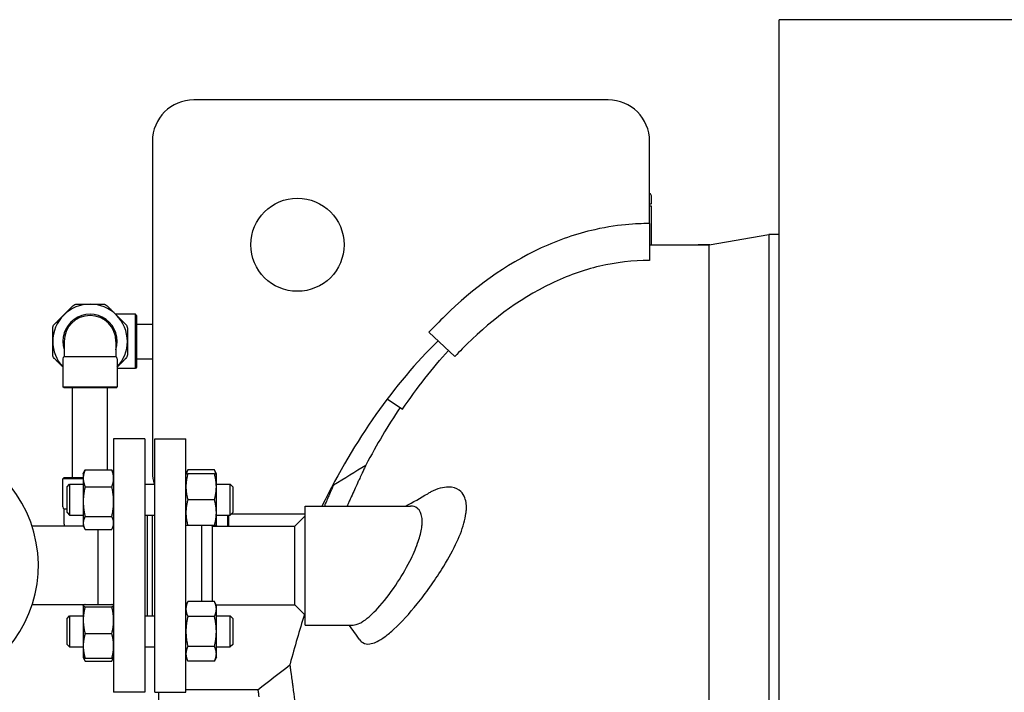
# Model space of a CAD drawing. Header units: inches. Extents: x 18 to 846, y -44 to 561.
# Tile 273 of 642: x 318 to 342, y 239 to 255. Entities that reach past the tile are written whole.
import ezdxf

# ---------------------------------------------------------------- set-up
doc = ezdxf.new("R2010")
doc.units = ezdxf.units.IN
doc.header["$LTSCALE"] = 24
doc.header["$MEASUREMENT"] = 0
doc.layers.add('Visible (ANSI)', color=7, linetype='Continuous', lineweight=30)

msp = doc.modelspace()

# ---------------------------------------------------------------- linework, layer by layer
at = {"layer": 'Visible (ANSI)'}
for p, q in [((534.17843, 254.8315), (336.17843, 254.8315)), ((336.17843, 106.966), (336.17843, 254.8315)), ((332.05343, 252.894), (322.05343, 252.894)), ((321.05343, 251.894), (321.05343, 243.894)), ((333.05343, 249.90638), (333.05343, 251.894)), ((333.09939, 250.39213), (333.09939, 250.574)), ((333.08376, 250.3765), (333.05343, 250.3765)), ((333.09939, 250.3265), (333.05343, 250.3265)), ((333.09939, 249.394), (333.09939, 250.3265)), ((333.05343, 249.90638), (333.05343, 249.01635)), ((334.49328, 249.394), (335.93041, 249.644)), ((335.93041, 249.644), (335.93041, 211.644)), ((336.17843, 249.644), (335.93041, 249.644)), ((335.93041, 249.644), (335.93041, 230.644)), ((333.05343, 249.394), (334.49328, 249.394)), ((334.23243, 249.3965), (334.22993, 249.394)), ((334.23243, 249.3965), (334.50765, 249.3965)), ((334.49328, 211.894), (334.49328, 249.394)), ((334.49328, 230.644), (334.49328, 249.394)), ((320.64188, 247.71525), (320.16467, 247.71525)), ((320.64188, 246.40275), (320.64188, 247.71525)), ((320.67313, 247.684), (320.64188, 247.71525)), ((320.67313, 247.684), (320.67313, 246.434)), ((320.67313, 247.479), (321.05343, 247.479)), ((327.72675, 247.27913), (328.35597, 246.69804)), ((318.92313, 247.059), (318.92313, 246.69363)), ((320.17313, 247.059), (320.17313, 246.69363)), ((318.92313, 246.69363), (320.17313, 246.69363)), ((318.89188, 246.6395), (318.89188, 245.96525)), ((320.20438, 246.6395), (320.20438, 245.96525)), ((320.67313, 246.639), (321.05343, 246.639)), ((320.64188, 246.40275), (320.20438, 246.40275)), ((320.67313, 246.434), (320.64188, 246.40275)), ((318.89188, 245.96525), (320.20438, 245.96525)), ((318.92313, 245.934), (318.89188, 245.96525)), ((320.17313, 245.934), (318.92313, 245.934)), ((319.12813, 243.769), (319.12813, 245.934)), ((319.96813, 243.95466), (319.96813, 245.934)), ((320.17313, 245.934), (320.20438, 245.96525)), ((326.72126, 245.66827), (327.09232, 245.41887)), ((320.11763, 244.704), (320.11763, 238.584)), ((320.86763, 244.704), (320.11763, 244.704)), ((320.86763, 244.704), (320.86763, 238.584)), ((321.11263, 238.584), (321.11263, 244.704)), ((321.11263, 244.704), (321.86263, 244.704)), ((321.86263, 238.584), (321.86263, 244.704)), ((319.38363, 243.85999), (319.41566, 243.92868)), ((319.38363, 243.85999), (319.38363, 243.75139)), ((319.42871, 243.95466), (320.07254, 243.95466)), ((320.11763, 243.85999), (320.08559, 243.92868)), ((321.86263, 243.85999), (321.90771, 243.95668)), ((322.55154, 243.95668), (321.90771, 243.95668)), ((322.55154, 243.85999), (321.90771, 243.85999)), ((322.59663, 243.85999), (322.55154, 243.95668)), ((322.59663, 243.54749), (322.59663, 243.85999)), ((318.92313, 243.769), (318.89188, 243.73775)), ((319.38363, 243.73775), (318.89188, 243.73775)), ((318.89188, 243.0635), (318.89188, 243.73775)), ((318.92313, 243.769), (319.38363, 243.769)), ((318.99263, 243.54749), (319.05513, 243.60999)), ((319.05513, 243.60999), (319.05513, 242.85999)), ((319.05513, 243.60999), (319.38363, 243.60999)), ((319.38363, 243.75139), (319.38363, 243.18828)), ((320.86763, 243.60999), (321.11263, 243.60999)), ((322.59663, 243.60999), (322.93013, 243.60999)), ((322.93013, 242.85999), (322.93013, 243.60999)), ((322.99263, 243.54749), (322.93013, 243.60999)), ((318.99263, 242.92249), (318.99263, 243.54749)), ((319.42871, 243.54811), (320.07254, 243.54811)), ((322.59663, 242.92249), (322.59663, 243.54749)), ((322.99263, 243.54749), (322.99263, 242.92249)), ((325.42734, 243.594), (325.4083, 243.594)), ((319.38363, 243.18828), (319.38363, 242.67188)), ((322.55154, 243.23499), (321.90771, 243.23499)), ((318.99263, 243.00938), (318.92313, 243.00938)), ((318.92313, 242.644), (318.92313, 243.00938)), ((318.99263, 242.92249), (319.05513, 242.85999)), ((322.59663, 242.60999), (322.59663, 242.92249)), ((322.99263, 242.92249), (322.93013, 242.85999)), ((322.96414, 242.894), (324.74013, 242.894)), ((324.74013, 240.2065), (324.74013, 243.0815)), ((324.74013, 243.0815), (327.28298, 243.0815)), ((319.05513, 242.85999), (319.38363, 242.85999)), ((319.38363, 242.67188), (319.38363, 242.60999)), ((319.42871, 242.82844), (320.07254, 242.82844)), ((320.86763, 242.85999), (321.11263, 242.85999)), ((320.92763, 242.85999), (320.92763, 240.42801)), ((321.04763, 242.85999), (321.04763, 240.42801)), ((321.05263, 240.42801), (321.05263, 242.85999)), ((322.59663, 242.85999), (322.93013, 242.85999)), ((322.87753, 242.594), (322.87753, 242.85999)), ((322.89316, 242.85999), (322.89316, 242.594)), ((324.49013, 242.594), (324.74013, 242.844)), ((319.39108, 242.594), (318.14892, 242.594)), ((319.38363, 242.60999), (319.41566, 242.5413)), ((319.42871, 242.51532), (320.07254, 242.51532)), ((319.73763, 242.51532), (319.73763, 240.70324)), ((320.11763, 242.60999), (320.08559, 242.5413)), ((322.55154, 242.60999), (321.90771, 242.60999)), ((322.24263, 240.7747), (322.24263, 242.60999)), ((322.49263, 242.594), (322.47664, 242.60999)), ((322.49263, 242.594), (324.49013, 242.594)), ((322.49263, 242.594), (322.49263, 240.7747)), ((322.59663, 242.60999), (322.58917, 242.594)), ((324.49013, 240.694), (324.49013, 242.594)), ((321.86263, 240.67801), (321.90771, 240.7747)), ((322.55154, 240.7747), (321.90771, 240.7747)), ((322.59663, 240.67801), (322.55154, 240.7747)), ((319.40393, 240.694), (318.14892, 240.694)), ((319.38363, 240.67801), (319.38444, 240.67977)), ((319.38363, 240.67801), (319.38363, 240.67626)), ((319.38363, 240.67626), (319.38363, 240.32418)), ((319.38444, 240.67977), (319.39108, 240.694)), ((319.42871, 240.70324), (320.07254, 240.70324)), ((319.42871, 240.64929), (320.07254, 240.64929)), ((320.11763, 240.67801), (320.11681, 240.67977)), ((322.58917, 240.694), (324.49013, 240.694)), ((322.59663, 240.59428), (322.59663, 240.67801)), ((322.59663, 240.05301), (322.59663, 240.59428)), ((324.49013, 240.694), (324.74013, 240.444)), ((318.99263, 240.36551), (319.05513, 240.42801)), ((318.99263, 239.74051), (318.99263, 240.36551)), ((319.05513, 240.42801), (319.05513, 239.67801)), ((319.05513, 240.42801), (319.38363, 240.42801)), ((319.38363, 240.32418), (319.38363, 239.70093)), ((320.86763, 240.42801), (321.11263, 240.42801)), ((322.55154, 240.41386), (321.90771, 240.41386)), ((322.59663, 240.42801), (322.93013, 240.42801)), ((322.93013, 239.67801), (322.93013, 240.42801)), ((322.99263, 240.36551), (322.93013, 240.42801)), ((322.99263, 240.36551), (322.99263, 239.74051)), ((322.59663, 239.51175), (322.59663, 240.05301)), ((324.74013, 240.2065), (325.89664, 240.2065)), ((319.42871, 239.99907), (320.07254, 239.99907)), ((318.99263, 239.74051), (319.05513, 239.67801)), ((319.05513, 239.67801), (319.38363, 239.67801)), ((319.38363, 239.70093), (319.38363, 239.42801)), ((320.86763, 239.67801), (321.11263, 239.67801)), ((322.55154, 239.69217), (321.90771, 239.69217)), ((322.59663, 239.67801), (322.93013, 239.67801)), ((322.99263, 239.74051), (322.93013, 239.67801)), ((319.38363, 239.42801), (319.38444, 239.42626)), ((319.38444, 239.42626), (319.41566, 239.35932)), ((319.42871, 239.40279), (320.07254, 239.40279)), ((319.42871, 239.33334), (320.07254, 239.33334)), ((320.11681, 239.42626), (320.08559, 239.35932)), ((320.11763, 239.42801), (320.11681, 239.42626)), ((321.86263, 239.42801), (321.90771, 239.33132)), ((322.55154, 239.33132), (321.90771, 239.33132)), ((322.59663, 239.42801), (322.55154, 239.33132)), ((322.59663, 239.42801), (322.59663, 239.51175)), ((323.60008, 238.644), (321.86263, 238.644)), ((320.86763, 238.584), (320.11763, 238.584)), ((321.11263, 238.584), (321.86263, 238.584)), ((321.14458, 238.5815), (321.14708, 238.584)), ((321.20708, 222.70413), (321.20708, 238.58387))]:
    msp.add_line(p, q, dxfattribs=at)
msp.add_circle((324.55343, 249.394), 1.125, dxfattribs=at)
for centre, radius, start, end in [((322.05343, 251.894), 1, 90, 180), ((332.05343, 251.894), 1, 0, 90), ((333.03689, 250.574), 0.0625, 0, 74.653167), ((333.08376, 250.39213), 0.01562, 270, 0), ((319.54813, 247.059), 0.9, 90, 135), ((319.54813, 247.059), 0.9, 45, 90), ((319.54813, 247.059), 0.9, 135, 180), ((319.54813, 247.059), 0.65625, 342.24721, 197.75279), ((319.54813, 247.059), 0.625, 0, 180), ((319.54813, 247.059), 0.9, 0, 45), ((319.54813, 247.059), 0.9, 180, 223.183422), ((319.54813, 247.059), 0.9, 316.816578, 0), ((318.95438, 246.6395), 0.0625, 120, 180), ((320.14188, 246.6395), 0.0625, 0, 60), ((315.24013, 241.644), 3.06, 300.433365, 239.566635), ((322.05343, 243.894), 1, 180, 196.499665), ((318.95438, 243.0635), 0.0625, 180, 240), ((319.54813, 242.644), 0.625, 180, 184.588566)]:
    msp.add_arc(centre, radius, start, end, dxfattribs=at)
msp.add_ellipse((333.05343, 231.2309), major_axis=(0, -18.1631), ratio=0.57455857, start_param=3.65263038, end_param=4.00156984, dxfattribs=at)
for points, knots in [([(333.05343, 249.90638), (332.85953, 249.90638), (332.3619, 249.90019), (331.28599, 249.65763), (330.85378, 249.50808), (329.56962, 248.91632), (328.79236, 248.34218), (327.97875, 247.54562), (327.85177, 247.41468), (327.72675, 247.27913)], [-35.6254746, -35.6254746, -35.6254746, -35.6254746, -29.54097875, -29.54097875, -25.22630824, -25.22630824, -16.21330692, -16.21330692, -14.51665222, -14.51665222, -14.51665222, -14.51665222]), ([(333.05343, 249.01635), (332.64816, 249.01635), (332.24659, 248.96845), (331.4478, 248.78003), (331.05767, 248.63906), (329.87653, 248.07377), (329.1579, 247.51815), (328.4713, 246.81985), (328.41344, 246.75949), (328.35597, 246.69804)], [-32.69420068, -32.69420068, -32.69420068, -32.69420068, -28.75380407, -28.75380407, -24.72396432, -24.72396432, -16.04370618, -16.04370618, -15.23889753, -15.23889753, -15.23889753, -15.23889753]), ([(319.13872, 247.92239), (319.15046, 247.93413), (319.16464, 247.94343), (319.19391, 247.95555), (319.21051, 247.959), (319.22711, 247.959)], [0.414702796, 0.414702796, 0.414702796, 0.414702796, 0.535378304, 0.535378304, 0.656053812, 0.656053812, 0.656053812, 0.656053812]), ([(319.86914, 247.959), (319.88574, 247.959), (319.90235, 247.95555), (319.93161, 247.94343), (319.94579, 247.93413), (319.95753, 247.92239)], [0.414702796, 0.414702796, 0.414702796, 0.414702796, 0.535378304, 0.535378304, 0.656053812, 0.656053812, 0.656053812, 0.656053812]), ([(318.64813, 247.38002), (318.64813, 247.39662), (318.65158, 247.41322), (318.6637, 247.44248), (318.673, 247.45667), (318.68474, 247.46841)], [0.414702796, 0.414702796, 0.414702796, 0.414702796, 0.535378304, 0.535378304, 0.656053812, 0.656053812, 0.656053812, 0.656053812]), ([(320.41152, 247.46841), (320.42325, 247.45667), (320.43255, 247.44248), (320.44467, 247.41322), (320.44813, 247.39662), (320.44813, 247.38002)], [1.292675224, 1.292675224, 1.292675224, 1.292675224, 1.413350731, 1.413350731, 1.534026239, 1.534026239, 1.534026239, 1.534026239]), ([(318.68474, 246.6496), (318.673, 246.66134), (318.6637, 246.67552), (318.65158, 246.70478), (318.64813, 246.72139), (318.64813, 246.73799)], [0.414702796, 0.414702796, 0.414702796, 0.414702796, 0.535378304, 0.535378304, 0.656053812, 0.656053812, 0.656053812, 0.656053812]), ([(320.44813, 246.73799), (320.44813, 246.72139), (320.44467, 246.70478), (320.43255, 246.67552), (320.42325, 246.66134), (320.41152, 246.6496)], [0.414702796, 0.414702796, 0.414702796, 0.414702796, 0.535378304, 0.535378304, 0.656053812, 0.656053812, 0.656053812, 0.656053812]), ([(326.1971, 244.05276), (326.19084, 244.03949), (326.18137, 244.0194), (326.16946, 243.99406), (326.15757, 243.96875), (326.14267, 243.93696), (326.12599, 243.90122), (326.10932, 243.86551), (326.08999, 243.82396), (326.06966, 243.78002), (326.06092, 243.76113), (326.05176, 243.7413), (326.0423, 243.72079), (326.0298, 243.69367), (326.01678, 243.66534), (326.00361, 243.63661), (325.98041, 243.58598), (325.9554, 243.53113), (325.93031, 243.47578), (325.90517, 243.42034), (325.8785, 243.36119), (325.85213, 243.30235), (325.83685, 243.26826), (325.8212, 243.23322), (325.80544, 243.19783), (325.79384, 243.17177), (325.78218, 243.14552), (325.77061, 243.11939), (325.76505, 243.10684), (325.75946, 243.0942), (325.75385, 243.0815)], [0, 0, 0, 0, 0.022507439, 0.022507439, 0.022507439, 0.044983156, 0.044983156, 0.044983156, 0.067441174, 0.067441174, 0.067441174, 0.077099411, 0.077099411, 0.077099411, 0.089871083, 0.089871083, 0.089871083, 0.112369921, 0.112369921, 0.112369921, 0.134909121, 0.134909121, 0.134909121, 0.147966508, 0.147966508, 0.147966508, 0.157579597, 0.157579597, 0.157579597, 0.162197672, 0.162197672, 0.162197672, 0.162197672]), ([(325.42449, 243.58756), (325.4226, 243.58329), (325.41968, 243.57667), (325.41587, 243.56802), (325.41206, 243.55938), (325.40704, 243.54799), (325.40121, 243.53474), (325.39538, 243.5215), (325.38813, 243.505), (325.38022, 243.48699), (325.37683, 243.47924), (325.37314, 243.47083), (325.36923, 243.46191), (325.36406, 243.45012), (325.3585, 243.43742), (325.35279, 243.42435), (325.34273, 243.40133), (325.33104, 243.37453), (325.31889, 243.34659), (325.30671, 243.3186), (325.29294, 243.28689), (325.27891, 243.25445), (325.27078, 243.23566), (325.26214, 243.21567), (325.25325, 243.19505), (325.24671, 243.17987), (325.24003, 243.16435), (325.23332, 243.14875), (325.22405, 243.1272), (325.21435, 243.1046), (325.20445, 243.08148)], [0, 0, 0, 0, 0.022507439, 0.022507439, 0.022507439, 0.044983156, 0.044983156, 0.044983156, 0.067441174, 0.067441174, 0.067441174, 0.077099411, 0.077099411, 0.077099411, 0.089871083, 0.089871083, 0.089871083, 0.112369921, 0.112369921, 0.112369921, 0.134909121, 0.134909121, 0.134909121, 0.147966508, 0.147966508, 0.147966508, 0.157579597, 0.157579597, 0.157579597, 0.170855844, 0.170855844, 0.170855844, 0.170855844]), ([(325.42734, 243.594), (325.42734, 243.594), (325.42734, 243.594), (325.42734, 243.594), (325.42733, 243.59399), (325.42638, 243.59183), (325.42449, 243.58756)], [0.9774611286, 0.9774611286, 0.9774611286, 0.9774611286, 0.9775354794, 0.9775354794, 0.9775354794, 1, 1, 1, 1]), ([(326.66921, 239.92868), (326.73793, 239.97897), (326.80956, 240.03863), (327.06285, 240.27071), (327.25435, 240.48132), (327.64953, 240.9729), (327.85489, 241.25892), (328.16224, 241.75146), (328.27613, 241.95244), (328.45658, 242.32801), (328.52684, 242.50261), (328.59589, 242.74869), (328.61261, 242.82674), (328.6264, 242.93054), (328.62923, 242.95964), (328.63203, 243.00722), (328.63262, 243.02611), (328.63271, 243.06277), (328.63223, 243.08053), (328.62977, 243.1223), (328.62728, 243.14583), (328.61504, 243.2242), (328.60006, 243.27375), (328.54979, 243.3795), (328.50883, 243.42809), (328.38878, 243.51488), (328.30139, 243.53895), (328.07481, 243.54108), (327.9275, 243.49926), (327.75035, 243.40916), (327.72412, 243.39482), (327.69777, 243.37946)], [1.03052123, 1.03052123, 1.03052123, 1.03052123, 2.07266673, 2.07266673, 4.61046279, 4.61046279, 7.29832528, 7.29832528, 9.04295708, 9.04295708, 10.58295771, 10.58295771, 11.34230771, 11.34230771, 11.64933529, 11.64933529, 11.85899483, 11.85899483, 12.06555588, 12.06555588, 12.35726492, 12.35726492, 13.07829009, 13.07829009, 14.11904381, 14.11904381, 15.61431676, 15.61431676, 17.65518153, 17.65518153, 18.00762988, 18.00762988, 18.00762988, 18.00762988]), ([(326.32665, 240.44612), (326.38076, 240.49548), (326.43633, 240.55135), (326.6357, 240.76827), (326.78413, 240.95908), (327.0485, 241.3522), (327.16675, 241.55028), (327.34112, 241.89545), (327.40511, 242.04011), (327.4982, 242.30149), (327.53035, 242.41758), (327.55469, 242.56179), (327.55922, 242.5975), (327.5637, 242.65324), (327.56472, 242.67412), (327.56533, 242.71297), (327.56501, 242.73101), (327.56291, 242.77116), (327.56071, 242.79282), (327.55079, 242.8566), (327.53971, 242.8947), (327.5046, 242.97149), (327.4777, 243.00565), (327.40014, 243.06524), (327.34473, 243.0815), (327.28299, 243.0815)], [0.89213138, 0.89213138, 0.89213138, 0.89213138, 1.68776961, 1.68776961, 3.7050894, 3.7050894, 5.44369138, 5.44369138, 6.66625494, 6.66625494, 7.71403469, 7.71403469, 8.07560497, 8.07560497, 8.30242846, 8.30242846, 8.51116041, 8.51116041, 8.78291186, 8.78291186, 9.3539207, 9.3539207, 10.11550221, 10.11550221, 11.17956787, 11.17956787, 11.17956787, 11.17956787]), ([(324.7225, 240.46163), (324.66236, 240.27062), (324.604, 240.07755), (324.48876, 239.68012), (324.43203, 239.47561), (324.37503, 239.26061), (324.37277, 239.25208), (324.37051, 239.24354)], [1.0087619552, 1.0087619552, 1.0087619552, 1.0087619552, 1.045293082, 1.045293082, 1.0832089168, 1.0832089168, 1.084775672, 1.084775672, 1.084775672, 1.084775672]), ([(326.05964, 240.25211), (326.08907, 240.26678), (326.11965, 240.28482), (326.15119, 240.30598), (326.20721, 240.34356), (326.26601, 240.39075), (326.32665, 240.44612)], [24.80390187, 24.80390187, 24.80390187, 24.80390187, 25.30618435, 25.30618435, 25.30618435, 26.19831573, 26.19831573, 26.19831573, 26.19831573]), ([(326.0624, 239.84823), (326.08267, 239.81985), (326.10611, 239.79759), (326.18002, 239.75209), (326.23658, 239.74264), (326.3467, 239.75721), (326.39645, 239.77257), (326.44926, 239.79626)], [30.73625556, 30.73625556, 30.73625556, 30.73625556, 31.43103919, 31.43103919, 32.682381, 32.682381, 33.58380941, 33.58380941, 33.58380941, 33.58380941]), ([(326.44926, 239.79626), (326.45768, 239.80003), (326.46616, 239.80402), (326.47473, 239.80821), (326.5362, 239.83829), (326.60129, 239.87891), (326.66921, 239.92868)], [33.58380941, 33.58380941, 33.58380941, 33.58380941, 33.72738609, 33.72738609, 33.72738609, 34.75790732, 34.75790732, 34.75790732, 34.75790732]), ([(324.37051, 239.24354), (324.37051, 239.24354), (324.37063, 239.24272), (324.37086, 239.24109), (324.37086, 239.24108), (324.37086, 239.24106), (324.37086, 239.24105), (324.37117, 239.23883), (324.37169, 239.23511), (324.37242, 239.22991), (324.37243, 239.22983), (324.37245, 239.22976), (324.37246, 239.22968), (324.37393, 239.2192), (324.37623, 239.20278), (324.37934, 239.18042), (324.37939, 239.18007), (324.37944, 239.17971), (324.37949, 239.17936), (324.38103, 239.16837), (324.38275, 239.15596), (324.38467, 239.14214), (324.38475, 239.14158), (324.38483, 239.14101), (324.38491, 239.14044), (324.38774, 239.12007), (324.39098, 239.09667), (324.39462, 239.07022)], [0.9643014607, 0.9643014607, 0.9643014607, 0.9643014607, 0.9685452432, 0.9685452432, 0.9685452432, 0.9685801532, 0.9685801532, 0.9685801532, 0.9743145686, 0.9743145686, 0.9743145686, 0.974398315, 0.974398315, 0.974398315, 0.9858494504, 0.9858494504, 0.9858494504, 0.9860292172, 0.9860292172, 0.9860292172, 0.9916117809, 0.9916117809, 0.9916117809, 0.9918398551, 0.9918398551, 0.9918398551, 1, 1, 1, 1]), ([(324.39462, 239.07022), (324.39601, 239.06013), (324.39746, 239.04959), (324.39897, 239.03861), (324.39912, 239.03749), (324.39928, 239.03636), (324.39943, 239.03522), (324.40207, 239.01596), (324.40489, 238.99535), (324.40789, 238.97339), (324.40809, 238.97193), (324.40829, 238.97046), (324.40849, 238.96899), (324.41484, 238.92238), (324.42195, 238.86978), (324.42979, 238.81117), (324.4301, 238.80888), (324.43041, 238.80658), (324.43071, 238.80427), (324.43458, 238.77537), (324.43862, 238.74502), (324.44282, 238.71324), (324.44319, 238.71044), (324.44356, 238.70764), (324.44393, 238.70482), (324.44412, 238.70342), (324.4443, 238.70201), (324.44449, 238.70061), (324.45086, 238.65235), (324.45761, 238.60086), (324.46471, 238.54613), (324.46715, 238.52726), (324.46964, 238.50799), (324.47218, 238.48831), (324.47269, 238.48429), (324.47321, 238.48026), (324.47373, 238.4762), (324.47848, 238.43928), (324.48338, 238.40096), (324.48842, 238.36124), (324.48901, 238.35658), (324.4896, 238.35191), (324.49019, 238.34721), (324.50078, 238.26358), (324.51197, 238.17386), (324.52369, 238.07811), (324.52441, 238.0722), (324.52513, 238.06628), (324.52586, 238.06033), (324.53005, 238.026), (324.53431, 237.99091), (324.53862, 237.95505), (324.53993, 237.94423), (324.54123, 237.93334), (324.54255, 237.92239), (324.54333, 237.91583), (324.54412, 237.90925), (324.54491, 237.90265), (324.55411, 237.82572), (324.56357, 237.74547), (324.57323, 237.66199), (324.57621, 237.63624), (324.57922, 237.61014), (324.58225, 237.5837), (324.58317, 237.57562), (324.5841, 237.56751), (324.58503, 237.55937), (324.59093, 237.50772), (324.59691, 237.45478), (324.60296, 237.40056), (324.60394, 237.39174), (324.60493, 237.3829), (324.60592, 237.37402), (324.6194, 237.25275), (324.63323, 237.12517), (324.64728, 236.99153), (324.64833, 236.98144), (324.6494, 236.97132), (324.65046, 236.96117), (324.65716, 236.89709), (324.6639, 236.83164), (324.67068, 236.76487), (324.67176, 236.75416), (324.67285, 236.74341), (324.67394, 236.73264), (324.68075, 236.66512), (324.68758, 236.59627), (324.69443, 236.52612), (324.69829, 236.48654), (324.70215, 236.44655), (324.70601, 236.40616), (324.70989, 236.36559), (324.71378, 236.32453), (324.71767, 236.28296), (324.7188, 236.27086), (324.71994, 236.25872), (324.72107, 236.24654), (324.72773, 236.17494), (324.7344, 236.10189), (324.74106, 236.02741), (324.74219, 236.01479), (324.74332, 236.00213), (324.74444, 235.98944), (324.7514, 235.91113), (324.75834, 235.83136), (324.76523, 235.7502), (324.77253, 235.66423), (324.77978, 235.57669), (324.78696, 235.48768), (324.78801, 235.47464), (324.78906, 235.46157), (324.7901, 235.44846), (324.79651, 235.36834), (324.80286, 235.28705), (324.80911, 235.20466), (324.81011, 235.19153), (324.81111, 235.17836), (324.8121, 235.16518), (324.82166, 235.03829), (324.831, 234.90886), (324.84008, 234.77716), (324.84377, 234.72361), (324.84743, 234.66952), (324.85104, 234.61492), (324.85193, 234.60156), (324.85281, 234.58816), (324.85369, 234.57472), (324.85944, 234.48701), (324.86509, 234.39799), (324.87061, 234.30772), (324.87141, 234.29461), (324.87221, 234.28148), (324.873, 234.26831), (324.88487, 234.07209), (324.89615, 233.86978), (324.90657, 233.66312), (324.90716, 233.65146), (324.90774, 233.63978), (324.90833, 233.62809), (324.91329, 233.52855), (324.91805, 233.42817), (324.92258, 233.32709), (324.92306, 233.31639), (324.92353, 233.30569), (324.92401, 233.29498), (324.93099, 233.13751), (324.93742, 232.97835), (324.94324, 232.818), (324.9433, 232.81649), (324.94335, 232.81497), (324.94341, 232.81346), (324.94375, 232.80401), (324.94409, 232.79456), (324.94443, 232.7851), (324.94575, 232.74817), (324.94705, 232.71112), (324.94831, 232.67396), (324.94869, 232.6626), (324.94908, 232.65124), (324.94946, 232.63987), (324.94976, 232.63083), (324.95006, 232.62178), (324.95036, 232.61272), (324.95389, 232.50548), (324.95716, 232.3973), (324.96016, 232.2883), (324.96037, 232.28049), (324.96059, 232.27268), (324.9608, 232.26486), (324.96219, 232.21363), (324.96352, 232.16221), (324.96478, 232.11063), (324.96495, 232.10361), (324.96512, 232.09658), (324.96529, 232.08955), (324.968, 231.97786), (324.9704, 231.86541), (324.9725, 231.75233), (324.9726, 231.7471), (324.97269, 231.74186), (324.97279, 231.73663), (324.97379, 231.6819), (324.97472, 231.62703), (324.97557, 231.57202), (324.97564, 231.56775), (324.9757, 231.56348), (324.97577, 231.55921), (324.97754, 231.4433), (324.97899, 231.32683), (324.9801, 231.20994), (324.98012, 231.20761), (324.98014, 231.20527), (324.98016, 231.20293), (324.98071, 231.14488), (324.98117, 231.0867), (324.98154, 231.02857), (324.98155, 231.02714), (324.98156, 231.0257), (324.98157, 231.02426), (324.98233, 230.90482), (324.98273, 230.78557), (324.98277, 230.66667), (324.98277, 230.66252), (324.98278, 230.65837), (324.98278, 230.65422), (324.98279, 230.5986), (324.98272, 230.54299), (324.98257, 230.4874), (324.98257, 230.48685), (324.98257, 230.48631), (324.98257, 230.48577), (324.98225, 230.36696), (324.98158, 230.24825), (324.98056, 230.12976), (324.98055, 230.12776), (324.98053, 230.12577), (324.98051, 230.12377), (324.98001, 230.06623), (324.97943, 230.00874), (324.97876, 229.95132), (324.97873, 229.94852), (324.9787, 229.94573), (324.97866, 229.94293), (324.97667, 229.77278), (324.97395, 229.60321), (324.97054, 229.43461), (324.97043, 229.4293), (324.97032, 229.424), (324.97022, 229.41869), (324.96802, 229.31149), (324.96554, 229.20469), (324.96279, 229.09838), (324.96261, 229.09137), (324.96243, 229.08437), (324.96224, 229.07737), (324.95816, 228.92163), (324.95349, 228.76675), (324.94831, 228.61421), (324.94688, 228.57186), (324.9454, 228.52967), (324.94388, 228.48765), (324.94326, 228.47037), (324.94263, 228.45311), (324.942, 228.43588), (324.94164, 228.42633), (324.94129, 228.41678), (324.94093, 228.40725), (324.93721, 228.30775), (324.93327, 228.20889), (324.92911, 228.11079), (324.92869, 228.10073), (324.92826, 228.09068), (324.92783, 228.08064), (324.91903, 227.87528), (324.90932, 227.67333), (324.89887, 227.47582), (324.89825, 227.46409), (324.89762, 227.45238), (324.897, 227.44067), (324.89206, 227.34841), (324.88697, 227.25713), (324.88173, 227.16693), (324.881, 227.15436), (324.88027, 227.1418), (324.87953, 227.12927), (324.86826, 226.93711), (324.85636, 226.74996), (324.84404, 226.56865), (324.84313, 226.55527), (324.84221, 226.54191), (324.8413, 226.52859), (324.84118, 226.5269), (324.84107, 226.5252), (324.84095, 226.52351), (324.83532, 226.44154), (324.82958, 226.36036), (324.82374, 226.28006), (324.82276, 226.26661), (324.82178, 226.2532), (324.8208, 226.2398), (324.80831, 226.06972), (324.79544, 225.904), (324.78236, 225.74366), (324.78126, 225.73017), (324.78016, 225.71671), (324.77906, 225.7033), (324.77444, 225.64718), (324.76981, 225.59172), (324.76515, 225.53692), (324.76397, 225.52304), (324.76279, 225.5092), (324.76161, 225.49541), (324.76049, 225.48226), (324.75936, 225.46915), (324.75823, 225.45608), (324.74527, 225.30579), (324.7322, 225.1607), (324.71917, 225.02112), (324.71804, 225.00897), (324.71691, 224.99687), (324.71577, 224.9848), (324.7128, 224.95321), (324.70984, 224.9219), (324.70688, 224.89089), (324.70382, 224.85883), (324.70076, 224.82703), (324.6977, 224.79547), (324.69661, 224.78424), (324.69552, 224.77304), (324.69443, 224.76188), (324.69441, 224.76169), (324.69439, 224.7615), (324.69437, 224.76132), (324.68111, 224.62537), (324.66786, 224.49419), (324.65476, 224.36813), (324.6537, 224.3579), (324.65264, 224.34769), (324.65157, 224.33753), (324.64552, 224.27949), (324.63949, 224.22256), (324.63351, 224.16676), (324.63247, 224.15708), (324.63144, 224.14743), (324.6304, 224.13782), (324.61731, 224.01611), (324.60444, 223.89989), (324.59194, 223.78939), (324.59099, 223.78098), (324.59004, 223.77261), (324.58909, 223.76427), (324.58396, 223.71908), (324.57889, 223.67487), (324.57389, 223.63165), (324.57319, 223.62563), (324.5725, 223.61964), (324.5718, 223.61366), (324.57092, 223.60605), (324.57004, 223.59848), (324.56916, 223.59093), (324.5587, 223.50103), (324.5485, 223.41501), (324.53862, 223.33295), (324.5371, 223.32032), (324.53559, 223.30777), (324.53408, 223.29532), (324.53333, 223.28915), (324.53259, 223.283), (324.53184, 223.27687), (324.52667, 223.23418), (324.52158, 223.19262), (324.5166, 223.15219), (324.51591, 223.14661), (324.51523, 223.14106), (324.51454, 223.13553), (324.50382, 223.04874), (324.49358, 222.96724), (324.48388, 222.8911), (324.48332, 222.88667), (324.48276, 222.88226), (324.4822, 222.87787), (324.4776, 222.8418), (324.47312, 222.80694), (324.46877, 222.77331), (324.46828, 222.76946), (324.46778, 222.76564), (324.46729, 222.76183), (324.46657, 222.75625), (324.46585, 222.7507), (324.46513, 222.74518), (324.45788, 222.68919), (324.45098, 222.63656), (324.44448, 222.5873), (324.44342, 222.57932), (324.44238, 222.57142), (324.44134, 222.56361), (324.44098, 222.56085), (324.44061, 222.55811), (324.44025, 222.55538), (324.43639, 222.52628), (324.43268, 222.49843), (324.42912, 222.47183), (324.42882, 222.46955), (324.42851, 222.46727), (324.42821, 222.465), (324.42075, 222.40931), (324.41397, 222.35924), (324.4079, 222.31473), (324.4077, 222.31326), (324.4075, 222.3118), (324.4073, 222.31034), (324.40436, 222.28873), (324.40158, 222.26845), (324.39898, 222.2495), (324.39883, 222.24838), (324.39867, 222.24726), (324.39852, 222.24615), (324.39724, 222.23685), (324.39601, 222.22788), (324.39482, 222.21923), (324.39099, 222.19145), (324.38761, 222.16699), (324.38467, 222.14584), (324.38459, 222.14528), (324.38451, 222.14471), (324.38443, 222.14415), (324.38254, 222.13054), (324.38084, 222.11832), (324.37933, 222.1075), (324.37928, 222.10715), (324.37923, 222.10679), (324.37918, 222.10644), (324.37611, 222.08442), (324.37385, 222.06828), (324.37241, 222.05799), (324.3724, 222.05792), (324.37239, 222.05784), (324.37238, 222.05776), (324.37166, 222.05266), (324.37115, 222.04902), (324.37085, 222.04686), (324.37085, 222.04684), (324.37084, 222.04683), (324.37084, 222.04681), (324.37063, 222.04529), (324.37052, 222.04451), (324.37051, 222.04447), (324.37051, 222.04447), (324.37051, 222.04446), (324.37051, 222.04446)], [0, 0, 0, 0, 0.00311435, 0.00311435, 0.00311435, 0.00343311, 0.00343311, 0.00343311, 0.008849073, 0.008849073, 0.008849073, 0.009209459, 0.009209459, 0.009209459, 0.020610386, 0.020610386, 0.020610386, 0.021055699, 0.021055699, 0.021055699, 0.026633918, 0.026633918, 0.026633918, 0.027125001, 0.027125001, 0.027125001, 0.027368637, 0.027368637, 0.027368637, 0.035739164, 0.035739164, 0.035739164, 0.038625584, 0.038625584, 0.038625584, 0.039215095, 0.039215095, 0.039215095, 0.044587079, 0.044587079, 0.044587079, 0.045216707, 0.045216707, 0.045216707, 0.056436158, 0.056436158, 0.056436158, 0.057127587, 0.057127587, 0.057127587, 0.061119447, 0.061119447, 0.061119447, 0.062324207, 0.062324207, 0.062324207, 0.063044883, 0.063044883, 0.063044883, 0.071439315, 0.071439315, 0.071439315, 0.074028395, 0.074028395, 0.074028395, 0.074819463, 0.074819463, 0.074819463, 0.079835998, 0.079835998, 0.079835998, 0.080651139, 0.080651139, 0.080651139, 0.091784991, 0.091784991, 0.091784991, 0.092625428, 0.092625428, 0.092625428, 0.097928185, 0.097928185, 0.097928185, 0.098778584, 0.098778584, 0.098778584, 0.104106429, 0.104106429, 0.104106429, 0.107112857, 0.107112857, 0.107112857, 0.110131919, 0.110131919, 0.110131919, 0.111010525, 0.111010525, 0.111010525, 0.116174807, 0.116174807, 0.116174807, 0.117049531, 0.117049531, 0.117049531, 0.122445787, 0.122445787, 0.122445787, 0.128162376, 0.128162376, 0.128162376, 0.128999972, 0.128999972, 0.128999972, 0.134121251, 0.134121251, 0.134121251, 0.134937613, 0.134937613, 0.134937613, 0.142791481, 0.142791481, 0.142791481, 0.145985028, 0.145985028, 0.145985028, 0.146767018, 0.146767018, 0.146767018, 0.151873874, 0.151873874, 0.151873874, 0.152615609, 0.152615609, 0.152615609, 0.163672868, 0.163672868, 0.163672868, 0.164297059, 0.164297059, 0.164297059, 0.16961244, 0.16961244, 0.16961244, 0.170174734, 0.170174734, 0.170174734, 0.17844326, 0.17844326, 0.17844326, 0.178521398, 0.178521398, 0.178521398, 0.179008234, 0.179008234, 0.179008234, 0.180908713, 0.180908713, 0.180908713, 0.181489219, 0.181489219, 0.181489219, 0.181950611, 0.181950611, 0.181950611, 0.187415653, 0.187415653, 0.187415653, 0.187807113, 0.187807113, 0.187807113, 0.190373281, 0.190373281, 0.190373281, 0.190722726, 0.190722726, 0.190722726, 0.196274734, 0.196274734, 0.196274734, 0.19653159, 0.19653159, 0.19653159, 0.199217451, 0.199217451, 0.199217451, 0.199426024, 0.199426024, 0.199426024, 0.205083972, 0.205083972, 0.205083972, 0.205197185, 0.205197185, 0.205197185, 0.208006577, 0.208006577, 0.208006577, 0.208076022, 0.208076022, 0.208076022, 0.213849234, 0.213849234, 0.213849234, 0.214050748, 0.214050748, 0.214050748, 0.216752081, 0.216752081, 0.216752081, 0.216778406, 0.216778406, 0.216778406, 0.222551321, 0.222551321, 0.222551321, 0.222648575, 0.222648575, 0.222648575, 0.225452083, 0.225452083, 0.225452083, 0.225588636, 0.225588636, 0.225588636, 0.233897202, 0.233897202, 0.233897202, 0.234158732, 0.234158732, 0.234158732, 0.239443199, 0.239443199, 0.239443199, 0.239791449, 0.239791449, 0.239791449, 0.247537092, 0.247537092, 0.247537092, 0.24968794, 0.24968794, 0.24968794, 0.250572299, 0.250572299, 0.250572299, 0.251062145, 0.251062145, 0.251062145, 0.256172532, 0.256172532, 0.256172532, 0.256696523, 0.256696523, 0.256696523, 0.267412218, 0.267412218, 0.267412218, 0.268048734, 0.268048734, 0.268048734, 0.273068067, 0.273068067, 0.273068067, 0.273767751, 0.273767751, 0.273767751, 0.284497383, 0.284497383, 0.284497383, 0.28528946, 0.28528946, 0.28528946, 0.285390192, 0.285390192, 0.285390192, 0.290267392, 0.290267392, 0.290267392, 0.291083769, 0.291083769, 0.291083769, 0.301451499, 0.301451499, 0.301451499, 0.302323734, 0.302323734, 0.302323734, 0.30597218, 0.30597218, 0.30597218, 0.306896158, 0.306896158, 0.306896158, 0.307777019, 0.307777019, 0.307777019, 0.317905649, 0.317905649, 0.317905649, 0.318787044, 0.318787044, 0.318787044, 0.321095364, 0.321095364, 0.321095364, 0.323480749, 0.323480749, 0.323480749, 0.324329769, 0.324329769, 0.324329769, 0.324343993, 0.324343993, 0.324343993, 0.334680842, 0.334680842, 0.334680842, 0.335520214, 0.335520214, 0.335520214, 0.340310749, 0.340310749, 0.340310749, 0.341142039, 0.341142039, 0.341142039, 0.351665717, 0.351665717, 0.351665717, 0.352466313, 0.352466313, 0.352466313, 0.356803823, 0.356803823, 0.356803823, 0.357407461, 0.357407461, 0.357407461, 0.358174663, 0.358174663, 0.358174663, 0.367313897, 0.367313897, 0.367313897, 0.368721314, 0.368721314, 0.368721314, 0.369419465, 0.369419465, 0.369419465, 0.374282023, 0.374282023, 0.374282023, 0.374952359, 0.374952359, 0.374952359, 0.385472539, 0.385472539, 0.385472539, 0.386084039, 0.386084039, 0.386084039, 0.391108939, 0.391108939, 0.391108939, 0.391682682, 0.391682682, 0.391682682, 0.392523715, 0.392523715, 0.392523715, 0.40106218, 0.40106218, 0.40106218, 0.402446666, 0.402446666, 0.402446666, 0.402934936, 0.402934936, 0.402934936, 0.408136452, 0.408136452, 0.408136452, 0.408584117, 0.408584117, 0.408584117, 0.419565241, 0.419565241, 0.419565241, 0.419927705, 0.419927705, 0.419927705, 0.425304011, 0.425304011, 0.425304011, 0.425622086, 0.425622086, 0.425622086, 0.428281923, 0.428281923, 0.428281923, 0.436826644, 0.436826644, 0.436826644, 0.437055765, 0.437055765, 0.437055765, 0.442601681, 0.442601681, 0.442601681, 0.442785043, 0.442785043, 0.442785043, 0.45416634, 0.45416634, 0.45416634, 0.454252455, 0.454252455, 0.454252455, 0.459954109, 0.459954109, 0.459954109, 0.459990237, 0.459990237, 0.459990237, 0.464029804, 0.464029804, 0.464029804, 0.464153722, 0.464153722, 0.464153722, 0.464153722]), ([(323.60008, 238.644), (323.60008, 238.644), (323.60019, 238.64321), (323.6004, 238.64163), (323.6004, 238.64161), (323.6004, 238.6416), (323.60041, 238.64159), (323.6007, 238.63943), (323.60118, 238.63583), (323.60186, 238.63077), (323.60187, 238.6307), (323.60188, 238.63063), (323.60189, 238.63055), (323.60326, 238.62038), (323.60541, 238.60444), (323.60832, 238.58276), (323.60836, 238.58241), (323.60841, 238.58207), (323.60846, 238.58173), (323.60988, 238.57107), (323.61149, 238.55903), (323.61328, 238.54563), (323.61336, 238.54508), (323.61343, 238.54453), (323.6135, 238.54398), (323.61614, 238.52422), (323.61916, 238.50153), (323.62255, 238.47591)], [0.9643016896, 0.9643016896, 0.9643016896, 0.9643016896, 0.9685452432, 0.9685452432, 0.9685452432, 0.9685801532, 0.9685801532, 0.9685801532, 0.9743145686, 0.9743145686, 0.9743145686, 0.974398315, 0.974398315, 0.974398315, 0.9858494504, 0.9858494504, 0.9858494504, 0.9860292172, 0.9860292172, 0.9860292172, 0.9916117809, 0.9916117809, 0.9916117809, 0.9918398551, 0.9918398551, 0.9918398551, 1, 1, 1, 1])]:
    msp.add_open_spline(points, degree=3, knots=knots, dxfattribs=at)
for points, weights in [([(318.91173, 247.6954), (319.02183, 247.8055), (319.13872, 247.92239)], [1, 1.04951712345, 1.06851824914]), ([(319.22711, 247.959), (319.39242, 247.959), (319.54813, 247.959)], [1.06851824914, 1.04951712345, 1]), ([(319.54813, 247.959), (319.70383, 247.959), (319.86914, 247.959)], [1, 1.04951712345, 1.06851824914]), ([(319.95753, 247.92239), (320.07442, 247.8055), (320.18452, 247.6954)], [1.06851824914, 1.04951712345, 1]), ([(318.68474, 247.46841), (318.80163, 247.5853), (318.91173, 247.6954)], [1.06851824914, 1.04951712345, 1]), ([(320.18452, 247.6954), (320.29462, 247.5853), (320.41152, 247.46841)], [1, 1.04951712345, 1.06851824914]), ([(318.64813, 247.059), (318.64813, 247.21471), (318.64813, 247.38002)], [1, 1.04951712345, 1.06851824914]), ([(320.44813, 247.38002), (320.44813, 247.21471), (320.44813, 247.059)], [1.06851824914, 1.04951712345, 1]), ([(318.64813, 246.73799), (318.64813, 246.9033), (318.64813, 247.059)], [1.06851824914, 1.04951712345, 1]), ([(320.44813, 247.059), (320.44813, 246.9033), (320.44813, 246.73799)], [1, 1.04951712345, 1.06851824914]), ([(318.89188, 246.44246), (318.79138, 246.54295), (318.68474, 246.6496)], [1.00831522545, 1.05115607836, 1.06851824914]), ([(320.41152, 246.6496), (320.30487, 246.54295), (320.20438, 246.44246)], [1.06851824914, 1.05115607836, 1.00831522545]), ([(319.42871, 243.95466), (319.38363, 243.84573), (319.38363, 243.75139)], [1, 1.0379548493, 1]), ([(319.41566, 243.92868), (319.4216, 243.94142), (319.42871, 243.95466)], [1.00983612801, 1.00580630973, 1]), ([(320.07254, 243.95466), (320.07966, 243.94142), (320.08559, 243.92868)], [1, 1.00580630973, 1.00983612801]), ([(320.11763, 243.75139), (320.11763, 243.84573), (320.07254, 243.95466)], [1, 1.0379548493, 1]), ([(321.86263, 243.85999), (321.86263, 243.85999), (321.90771, 243.85999)], [1, 1.0379548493, 1]), ([(321.90771, 243.85999), (321.86263, 243.69252), (321.86263, 243.54749)], [1, 1.0379548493, 1]), ([(321.90771, 243.95668), (321.88394, 243.9057), (321.87291, 243.85999)], [1, 1.01965956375, 1.01895290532]), ([(322.58635, 243.85999), (322.57531, 243.9057), (322.55154, 243.95668)], [1.01895290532, 1.01965956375, 1]), ([(322.59663, 243.54749), (322.59663, 243.69252), (322.55154, 243.85999)], [1, 1.0379548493, 1]), ([(322.55154, 243.85999), (322.59663, 243.85999), (322.59663, 243.85999)], [1, 1.0379548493, 1]), ([(319.38363, 243.75139), (319.38363, 243.65705), (319.42871, 243.54811)], [1, 1.0379548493, 1]), ([(320.07254, 243.54811), (320.11763, 243.65705), (320.11763, 243.75139)], [1, 1.0379548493, 1]), ([(319.42871, 243.54811), (319.38363, 243.35528), (319.38363, 243.18828)], [1, 1.0379548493, 1]), ([(320.11763, 243.18828), (320.11763, 243.35528), (320.07254, 243.54811)], [1, 1.0379548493, 1]), ([(321.86263, 243.54749), (321.86263, 243.40246), (321.90771, 243.23499)], [1, 1.0379548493, 1]), ([(322.55154, 243.23499), (322.59663, 243.40246), (322.59663, 243.54749)], [1, 1.0379548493, 1]), ([(319.38363, 243.18828), (319.38363, 243.02128), (319.42871, 242.82844)], [1, 1.0379548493, 1]), ([(320.07254, 242.82844), (320.11763, 243.02128), (320.11763, 243.18828)], [1, 1.0379548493, 1]), ([(321.90771, 243.23499), (321.86263, 243.06752), (321.86263, 242.92249)], [1, 1.0379548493, 1]), ([(322.59663, 242.92249), (322.59663, 243.06752), (322.55154, 243.23499)], [1, 1.0379548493, 1]), ([(321.86263, 242.92249), (321.86263, 242.77746), (321.90771, 242.60999)], [1, 1.0379548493, 1]), ([(322.55154, 242.60999), (322.59663, 242.77746), (322.59663, 242.92249)], [1, 1.0379548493, 1]), ([(319.42871, 242.82844), (319.38363, 242.74454), (319.38363, 242.67188)], [1, 1.0379548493, 1]), ([(319.38363, 242.67188), (319.38363, 242.59922), (319.42871, 242.51532)], [1, 1.0379548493, 1]), ([(320.11763, 242.67188), (320.11763, 242.74454), (320.07254, 242.82844)], [1, 1.0379548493, 1]), ([(320.07254, 242.51532), (320.11763, 242.59922), (320.11763, 242.67188)], [1, 1.0379548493, 1]), ([(321.90771, 242.60999), (321.86263, 242.60999), (321.86263, 242.60999)], [1, 1.0379548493, 1]), ([(322.59663, 242.60999), (322.59663, 242.60999), (322.55154, 242.60999)], [1, 1.0379548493, 1]), ([(322.58215, 242.594), (322.58443, 242.60205), (322.58635, 242.60999)], [1.01858442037, 1.01907558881, 1.01895290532]), ([(321.90771, 240.7747), (321.86263, 240.67801), (321.86263, 240.59428)], [1, 1.0379548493, 1]), ([(322.59663, 240.59428), (322.59663, 240.67801), (322.55154, 240.7747)], [1, 1.0379548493, 1]), ([(319.42871, 240.70324), (319.38363, 240.68878), (319.38363, 240.67626)], [1, 1.0379548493, 1]), ([(319.38363, 240.67626), (319.38363, 240.66375), (319.42871, 240.64929)], [1, 1.0379548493, 1]), ([(319.42871, 240.64929), (319.38363, 240.47507), (319.38363, 240.32418)], [1, 1.0379548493, 1]), ([(319.40134, 240.694), (319.40115, 240.69331), (319.40096, 240.69261)], [1.01764945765, 1.01771792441, 1.0177828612]), ([(320.11763, 240.67626), (320.11763, 240.68878), (320.07254, 240.70324)], [1, 1.0379548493, 1]), ([(320.07254, 240.64929), (320.11763, 240.66375), (320.11763, 240.67626)], [1, 1.0379548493, 1]), ([(320.11763, 240.32418), (320.11763, 240.47507), (320.07254, 240.64929)], [1, 1.0379548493, 1]), ([(321.86263, 240.59428), (321.86263, 240.51054), (321.90771, 240.41386)], [1, 1.0379548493, 1]), ([(322.55154, 240.41386), (322.59663, 240.51054), (322.59663, 240.59428)], [1, 1.0379548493, 1]), ([(319.38363, 240.32418), (319.38363, 240.1733), (319.42871, 239.99907)], [1, 1.0379548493, 1]), ([(320.07254, 239.99907), (320.11763, 240.1733), (320.11763, 240.32418)], [1, 1.0379548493, 1]), ([(321.90771, 240.41386), (321.86263, 240.22048), (321.86263, 240.05301)], [1, 1.0379548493, 1]), ([(322.59663, 240.05301), (322.59663, 240.22048), (322.55154, 240.41386)], [1, 1.0379548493, 1]), ([(321.86263, 240.05301), (321.86263, 239.88554), (321.90771, 239.69217)], [1, 1.0379548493, 1]), ([(322.55154, 239.69217), (322.59663, 239.88554), (322.59663, 240.05301)], [1, 1.0379548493, 1]), ([(319.42871, 239.99907), (319.38363, 239.8393), (319.38363, 239.70093)], [1, 1.0379548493, 1]), ([(320.11763, 239.70093), (320.11763, 239.8393), (320.07254, 239.99907)], [1, 1.0379548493, 1]), ([(319.38363, 239.70093), (319.38363, 239.56256), (319.42871, 239.40279)], [1, 1.0379548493, 1]), ([(320.07254, 239.40279), (320.11763, 239.56256), (320.11763, 239.70093)], [1, 1.0379548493, 1]), ([(321.90771, 239.69217), (321.86263, 239.59548), (321.86263, 239.51175)], [1, 1.0379548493, 1]), ([(322.59663, 239.51175), (322.59663, 239.59548), (322.55154, 239.69217)], [1, 1.0379548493, 1]), ([(319.42871, 239.40279), (319.38953, 239.41535), (319.38444, 239.42626)], [1, 1.03282122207, 1.00887854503]), ([(319.39391, 239.41724), (319.40494, 239.37758), (319.42871, 239.33334)], [1.01895290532, 1.01965956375, 1]), ([(320.11681, 239.42626), (320.11172, 239.41535), (320.07254, 239.40279)], [1.00887854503, 1.03282122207, 1]), ([(320.07254, 239.33334), (320.09631, 239.37758), (320.10735, 239.41724)], [1, 1.01965956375, 1.01895290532]), ([(321.86263, 239.51175), (321.86263, 239.42801), (321.90771, 239.33132)], [1, 1.0379548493, 1]), ([(322.55154, 239.33132), (322.59663, 239.42801), (322.59663, 239.51175)], [1, 1.0379548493, 1])]:
    msp.add_rational_spline(points, weights, degree=2, dxfattribs=at)
for points in [[(327.09232, 245.41887), (327.44235, 245.93964), (327.81252, 246.41513), (328.20112, 246.84105)], [(327.02992, 245.46081), (326.74099, 245.02749), (326.46622, 244.5639), (326.20661, 244.0729)], [(325.42734, 243.594), (325.68712, 243.75359), (325.94682, 243.91331), (326.20661, 244.0729)], [(326.20661, 244.0729), (326.20661, 244.0729), (326.20335, 244.066), (326.1971, 244.05276)], [(327.1653, 243.0815), (327.34414, 243.17658), (327.52167, 243.27683), (327.69775, 243.37946)], [(326.0624, 239.84823), (325.97662, 239.96832), (325.89074, 240.0878), (325.80481, 240.2065)], [(325.89664, 240.2065), (325.94526, 240.20649), (326.0001, 240.2224), (326.05964, 240.25211)], [(323.60008, 238.644), (323.85689, 238.84385), (324.11371, 239.04369), (324.37051, 239.24354)]]:
    msp.add_open_spline(points, degree=3, dxfattribs=at)

doc.saveas('drawing.dxf')
